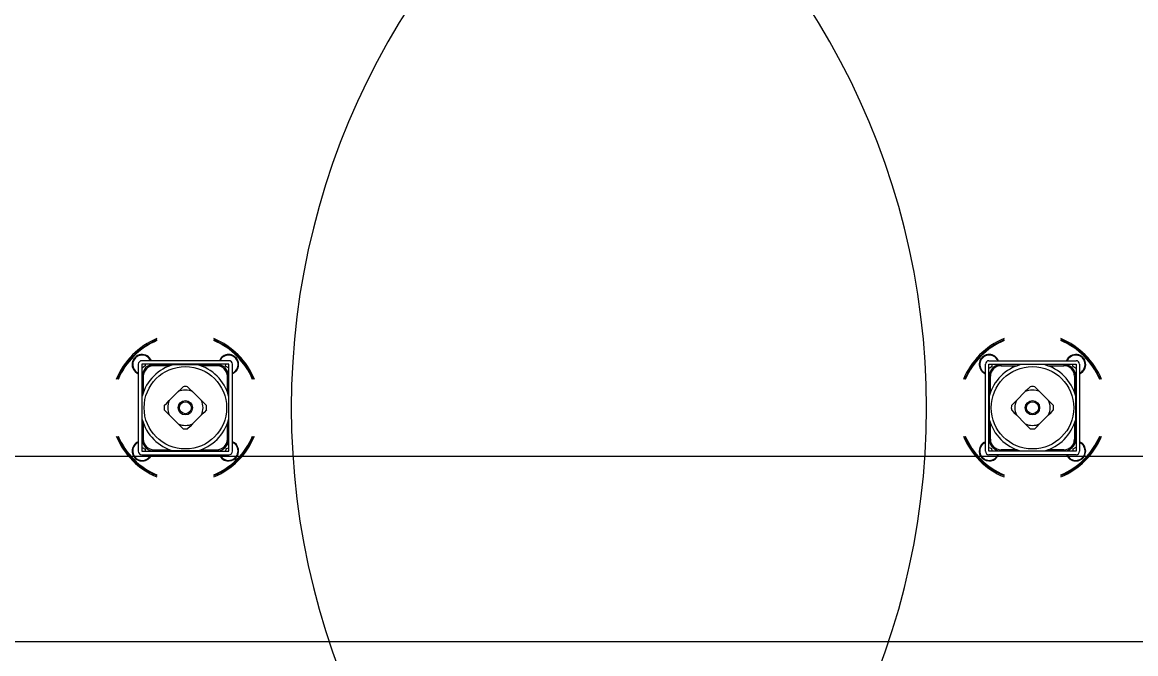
# Model space of a CAD drawing. Extents: x -264205 to -263659, y -1242401 to -1241986.
# Drawn here: x -263873.436 to -263872.537, y -1242241.467 to -1242240.957 of the extents above; entities that cross this region are included whole.
import ezdxf

# ---------------------------------------------------------------- set-up
doc = ezdxf.new("R2010")
doc.units = 0
doc.layers.add('PROJEKT_OBRUBNIKY_KOMUNIKACIE', color=7, linetype='Continuous')
doc.layers.add('SITUACIA_DSP_2D', color=7, linetype='Continuous')

msp = doc.modelspace()

# ---------------------------------------------------------------- linework, layer by layer
at = {"layer": 'PROJEKT_OBRUBNIKY_KOMUNIKACIE'}
msp.add_lwpolyline([(-263794.89278, -1242227.38224), (-263808.96776, -1242241.45725), (-263894.96779, -1242241.45725), (-263909.04274, -1242227.38224), (-263909.04274, -1242196.33267), (-263914.14281, -1242196.33267), (-263914.14281, -1242132.43268), (-263909.04274, -1242132.43268), (-263909.04274, -1242101.38224), (-263894.96779, -1242087.30722), (-263808.96776, -1242087.30722), (-263794.89278, -1242101.38224), (-263794.89278, -1242227.38224)], dxfattribs=at)
at = {"layer": 'SITUACIA_DSP_2D'}
for p, q in [((-263873.34274, -1242241.23296), (-263873.34274, -1242241.30326)), ((-263873.26959, -1242241.23011), (-263873.33989, -1242241.23011)), ((-263873.33989, -1242241.23296), (-263873.33989, -1242241.30326)), ((-263873.26959, -1242241.23296), (-263873.33989, -1242241.23296)), ((-263873.33717, -1242241.23431), (-263873.3394, -1242241.23591)), ((-263873.33731, -1242241.23296), (-263873.33717, -1242241.23431)), ((-263873.33207, -1242241.23339), (-263873.33207, -1242241.23296)), ((-263873.3316, -1242241.23296), (-263873.3316, -1242241.2333)), ((-263873.33015, -1242241.23319), (-263873.33015, -1242241.23414)), ((-263873.33015, -1242241.23319), (-263873.31427, -1242241.23319)), ((-263873.31712, -1242241.23414), (-263873.33015, -1242241.23414)), ((-263873.31411, -1242241.23319), (-263873.3084, -1242241.23319)), ((-263873.3084, -1242241.23319), (-263873.30318, -1242241.23319)), ((-263873.30318, -1242241.23319), (-263873.29788, -1242241.23319)), ((-263873.29788, -1242241.23319), (-263873.29537, -1242241.23319)), ((-263873.29521, -1242241.23319), (-263873.27933, -1242241.23319)), ((-263873.27933, -1242241.23414), (-263873.29236, -1242241.23414)), ((-263873.27933, -1242241.23414), (-263873.27933, -1242241.23319)), ((-263873.27788, -1242241.2333), (-263873.27788, -1242241.23296)), ((-263873.27741, -1242241.23296), (-263873.27741, -1242241.23339)), ((-263873.27623, -1242241.22911), (-263873.27676, -1242241.23011)), ((-263873.27224, -1242241.23445), (-263873.27218, -1242241.23296)), ((-263873.26992, -1242241.23592), (-263873.27224, -1242241.23445)), ((-263873.26959, -1242241.30326), (-263873.26959, -1242241.23296)), ((-263873.26674, -1242241.30326), (-263873.26674, -1242241.23296)), ((-263872.65874, -1242241.30326), (-263872.65874, -1242241.23296)), ((-263872.65589, -1242241.23011), (-263872.58559, -1242241.23011)), ((-263872.65589, -1242241.30326), (-263872.65589, -1242241.23296)), ((-263872.65589, -1242241.23296), (-263872.58559, -1242241.23296)), ((-263872.65556, -1242241.23592), (-263872.65325, -1242241.23445)), ((-263872.65325, -1242241.23445), (-263872.65331, -1242241.23296)), ((-263872.64925, -1242241.22911), (-263872.64872, -1242241.23011)), ((-263872.64808, -1242241.23296), (-263872.64808, -1242241.23339)), ((-263872.6476, -1242241.2333), (-263872.6476, -1242241.23296)), ((-263872.64616, -1242241.23414), (-263872.64616, -1242241.23319)), ((-263872.63028, -1242241.23319), (-263872.64616, -1242241.23319)), ((-263872.64616, -1242241.23414), (-263872.63312, -1242241.23414)), ((-263872.6276, -1242241.23319), (-263872.63011, -1242241.23319)), ((-263872.6223, -1242241.23319), (-263872.6276, -1242241.23319)), ((-263872.61708, -1242241.23319), (-263872.6223, -1242241.23319)), ((-263872.61138, -1242241.23319), (-263872.61708, -1242241.23319)), ((-263872.59533, -1242241.23319), (-263872.61121, -1242241.23319)), ((-263872.60837, -1242241.23414), (-263872.59533, -1242241.23414)), ((-263872.59533, -1242241.23319), (-263872.59533, -1242241.23414)), ((-263872.59389, -1242241.23296), (-263872.59389, -1242241.2333)), ((-263872.59341, -1242241.23339), (-263872.59341, -1242241.23296)), ((-263872.58818, -1242241.23296), (-263872.58831, -1242241.23431)), ((-263872.58831, -1242241.23431), (-263872.58608, -1242241.23591)), ((-263872.58559, -1242241.23296), (-263872.58559, -1242241.30326)), ((-263872.58274, -1242241.23296), (-263872.58274, -1242241.30326)), ((-263873.3394, -1242241.23591), (-263873.33989, -1242241.23568)), ((-263873.33989, -1242241.24077), (-263873.33946, -1242241.24077)), ((-263873.33954, -1242241.24125), (-263873.33989, -1242241.24125)), ((-263873.33965, -1242241.24269), (-263873.3387, -1242241.24269)), ((-263873.33965, -1242241.25857), (-263873.33965, -1242241.24269)), ((-263873.3387, -1242241.24269), (-263873.3387, -1242241.25573)), ((-263873.27078, -1242241.24269), (-263873.26983, -1242241.24269)), ((-263873.27078, -1242241.25573), (-263873.27078, -1242241.24269)), ((-263873.27002, -1242241.24077), (-263873.26959, -1242241.24077)), ((-263873.26959, -1242241.24125), (-263873.26994, -1242241.24125)), ((-263873.26959, -1242241.23574), (-263873.26992, -1242241.23592)), ((-263873.26983, -1242241.24269), (-263873.26983, -1242241.25857)), ((-263873.26541, -1242241.23995), (-263873.26674, -1242241.24064)), ((-263873.2641, -1242241.23889), (-263873.26541, -1242241.23995)), ((-263872.66139, -1242241.23889), (-263872.66007, -1242241.23995)), ((-263872.66007, -1242241.23995), (-263872.65874, -1242241.24064)), ((-263872.65589, -1242241.23574), (-263872.65556, -1242241.23592)), ((-263872.65546, -1242241.24077), (-263872.65589, -1242241.24077)), ((-263872.65589, -1242241.24125), (-263872.65555, -1242241.24125)), ((-263872.65471, -1242241.24269), (-263872.65566, -1242241.24269)), ((-263872.65566, -1242241.24269), (-263872.65566, -1242241.25857)), ((-263872.65471, -1242241.25573), (-263872.65471, -1242241.24269)), ((-263872.58678, -1242241.24269), (-263872.58678, -1242241.25573)), ((-263872.58583, -1242241.24269), (-263872.58678, -1242241.24269)), ((-263872.58608, -1242241.23591), (-263872.58559, -1242241.23568)), ((-263872.58559, -1242241.24077), (-263872.58603, -1242241.24077)), ((-263872.58594, -1242241.24125), (-263872.58559, -1242241.24125)), ((-263872.58583, -1242241.25857), (-263872.58583, -1242241.24269)), ((-263873.31053, -1242241.25508), (-263873.30849, -1242241.25305)), ((-263873.30849, -1242241.25305), (-263873.30654, -1242241.2511)), ((-263873.30294, -1242241.2511), (-263873.30101, -1242241.25303)), ((-263873.30101, -1242241.25303), (-263873.29895, -1242241.25508)), ((-263872.62448, -1242241.25303), (-263872.62653, -1242241.25508)), ((-263872.62255, -1242241.2511), (-263872.62448, -1242241.25303)), ((-263872.61699, -1242241.25305), (-263872.61894, -1242241.2511)), ((-263872.61496, -1242241.25508), (-263872.61699, -1242241.25305)), ((-263873.33965, -1242241.26444), (-263873.33965, -1242241.25874)), ((-263873.31776, -1242241.26232), (-263873.31053, -1242241.25508)), ((-263873.29895, -1242241.25508), (-263873.29172, -1242241.26232)), ((-263873.26983, -1242241.25874), (-263873.26983, -1242241.26444)), ((-263872.65566, -1242241.25874), (-263872.65566, -1242241.26444)), ((-263872.62653, -1242241.25508), (-263872.63377, -1242241.26232)), ((-263872.60772, -1242241.26232), (-263872.61496, -1242241.25508)), ((-263872.58583, -1242241.26444), (-263872.58583, -1242241.25874)), ((-263873.33965, -1242241.26978), (-263873.33965, -1242241.26444)), ((-263873.33965, -1242241.27496), (-263873.33965, -1242241.26978)), ((-263873.32174, -1242241.2663), (-263873.31982, -1242241.26437)), ((-263873.31979, -1242241.27186), (-263873.32174, -1242241.26991)), ((-263873.31982, -1242241.26437), (-263873.31776, -1242241.26232)), ((-263873.29172, -1242241.26232), (-263873.28969, -1242241.26435)), ((-263873.28969, -1242241.26435), (-263873.28774, -1242241.2663)), ((-263873.28774, -1242241.26991), (-263873.28966, -1242241.27184)), ((-263873.26983, -1242241.26444), (-263873.26983, -1242241.26966)), ((-263873.26983, -1242241.26966), (-263873.26983, -1242241.27496)), ((-263872.65566, -1242241.26444), (-263872.65566, -1242241.26966)), ((-263872.65566, -1242241.26966), (-263872.65566, -1242241.27496)), ((-263872.6358, -1242241.26435), (-263872.63775, -1242241.2663)), ((-263872.63775, -1242241.26991), (-263872.63582, -1242241.27184)), ((-263872.63377, -1242241.26232), (-263872.6358, -1242241.26435)), ((-263872.60567, -1242241.26437), (-263872.60772, -1242241.26232)), ((-263872.60569, -1242241.27186), (-263872.60374, -1242241.26991)), ((-263872.60374, -1242241.2663), (-263872.60567, -1242241.26437)), ((-263872.58583, -1242241.26978), (-263872.58583, -1242241.26444)), ((-263872.58583, -1242241.27496), (-263872.58583, -1242241.26978)), ((-263873.33965, -1242241.27747), (-263873.33965, -1242241.27496)), ((-263873.33965, -1242241.29352), (-263873.33965, -1242241.27764)), ((-263873.31776, -1242241.27389), (-263873.31979, -1242241.27186)), ((-263873.31053, -1242241.28113), (-263873.31776, -1242241.27389)), ((-263873.29172, -1242241.27389), (-263873.29895, -1242241.28113)), ((-263873.28966, -1242241.27184), (-263873.29172, -1242241.27389)), ((-263873.26983, -1242241.27496), (-263873.26983, -1242241.27747)), ((-263873.26983, -1242241.27764), (-263873.26983, -1242241.29352)), ((-263872.65566, -1242241.27496), (-263872.65566, -1242241.27747)), ((-263872.65566, -1242241.27764), (-263872.65566, -1242241.29352)), ((-263872.63582, -1242241.27184), (-263872.63377, -1242241.27389)), ((-263872.63377, -1242241.27389), (-263872.62653, -1242241.28113)), ((-263872.61496, -1242241.28113), (-263872.60772, -1242241.27389)), ((-263872.60772, -1242241.27389), (-263872.60569, -1242241.27186)), ((-263872.58583, -1242241.27747), (-263872.58583, -1242241.27496)), ((-263872.58583, -1242241.29352), (-263872.58583, -1242241.27764)), ((-263873.3387, -1242241.28048), (-263873.3387, -1242241.29352)), ((-263873.30847, -1242241.28318), (-263873.31053, -1242241.28113)), ((-263873.30654, -1242241.28511), (-263873.30847, -1242241.28318)), ((-263873.30098, -1242241.28316), (-263873.30294, -1242241.28511)), ((-263873.29895, -1242241.28113), (-263873.30098, -1242241.28316)), ((-263873.27078, -1242241.29352), (-263873.27078, -1242241.28048)), ((-263872.65471, -1242241.29352), (-263872.65471, -1242241.28048)), ((-263872.62653, -1242241.28113), (-263872.6245, -1242241.28316)), ((-263872.6245, -1242241.28316), (-263872.62255, -1242241.28511)), ((-263872.61894, -1242241.28511), (-263872.61701, -1242241.28318)), ((-263872.61701, -1242241.28318), (-263872.61496, -1242241.28113)), ((-263872.58678, -1242241.28048), (-263872.58678, -1242241.29352)), ((-263873.33989, -1242241.29497), (-263873.33954, -1242241.29496)), ((-263873.33951, -1242241.29544), (-263873.33989, -1242241.29544)), ((-263873.33965, -1242241.29352), (-263873.3387, -1242241.29352)), ((-263873.33946, -1242241.29544), (-263873.33951, -1242241.29544)), ((-263873.27078, -1242241.29352), (-263873.26983, -1242241.29352)), ((-263873.26959, -1242241.29544), (-263873.27002, -1242241.29544)), ((-263873.26994, -1242241.29496), (-263873.26959, -1242241.29497)), ((-263872.65555, -1242241.29496), (-263872.65589, -1242241.29497)), ((-263872.65589, -1242241.29544), (-263872.65546, -1242241.29544)), ((-263872.65471, -1242241.29352), (-263872.65566, -1242241.29352)), ((-263872.58583, -1242241.29352), (-263872.58678, -1242241.29352)), ((-263872.58603, -1242241.29544), (-263872.58598, -1242241.29544)), ((-263872.58598, -1242241.29544), (-263872.58559, -1242241.29544)), ((-263872.58559, -1242241.29497), (-263872.58594, -1242241.29496)), ((-263894.58097, -1242241.30722), (-263809.35462, -1242241.30722)), ((-263873.33989, -1242241.3004), (-263873.33971, -1242241.30029)), ((-263873.33989, -1242241.30326), (-263873.26959, -1242241.30326)), ((-263873.33989, -1242241.30611), (-263873.26959, -1242241.30611)), ((-263873.33971, -1242241.30029), (-263873.33732, -1242241.30163)), ((-263873.33732, -1242241.30163), (-263873.33729, -1242241.30326)), ((-263873.3322, -1242241.30611), (-263873.3329, -1242241.30744)), ((-263873.33207, -1242241.30326), (-263873.33207, -1242241.30282)), ((-263873.3316, -1242241.30291), (-263873.3316, -1242241.30326)), ((-263873.33015, -1242241.30207), (-263873.31712, -1242241.30207)), ((-263873.33015, -1242241.30302), (-263873.33015, -1242241.30207)), ((-263873.31427, -1242241.30302), (-263873.33015, -1242241.30302)), ((-263873.3084, -1242241.30302), (-263873.31411, -1242241.30302)), ((-263873.30307, -1242241.30302), (-263873.3084, -1242241.30302)), ((-263873.29788, -1242241.30302), (-263873.30307, -1242241.30302)), ((-263873.29537, -1242241.30302), (-263873.29788, -1242241.30302)), ((-263873.27933, -1242241.30302), (-263873.29521, -1242241.30302)), ((-263873.29236, -1242241.30207), (-263873.27933, -1242241.30207)), ((-263873.27933, -1242241.30207), (-263873.27933, -1242241.30302)), ((-263873.27788, -1242241.30326), (-263873.27788, -1242241.30291)), ((-263873.27741, -1242241.30282), (-263873.27741, -1242241.30295)), ((-263873.27741, -1242241.30295), (-263873.27741, -1242241.30326)), ((-263873.27242, -1242241.30326), (-263873.27156, -1242241.30093)), ((-263873.27156, -1242241.30093), (-263873.26959, -1242241.30059)), ((-263872.65392, -1242241.30093), (-263872.65589, -1242241.30059)), ((-263872.58559, -1242241.30326), (-263872.65589, -1242241.30326)), ((-263872.58559, -1242241.30611), (-263872.65589, -1242241.30611)), ((-263872.65306, -1242241.30326), (-263872.65392, -1242241.30093)), ((-263872.64808, -1242241.30282), (-263872.64808, -1242241.30295)), ((-263872.64808, -1242241.30295), (-263872.64808, -1242241.30326)), ((-263872.6476, -1242241.30326), (-263872.6476, -1242241.30291)), ((-263872.63312, -1242241.30207), (-263872.64616, -1242241.30207)), ((-263872.64616, -1242241.30207), (-263872.64616, -1242241.30302)), ((-263872.64616, -1242241.30302), (-263872.63028, -1242241.30302)), ((-263872.63011, -1242241.30302), (-263872.6276, -1242241.30302)), ((-263872.6276, -1242241.30302), (-263872.62242, -1242241.30302)), ((-263872.62242, -1242241.30302), (-263872.61708, -1242241.30302)), ((-263872.61708, -1242241.30302), (-263872.61138, -1242241.30302)), ((-263872.61121, -1242241.30302), (-263872.59533, -1242241.30302)), ((-263872.59533, -1242241.30207), (-263872.60837, -1242241.30207)), ((-263872.59533, -1242241.30302), (-263872.59533, -1242241.30207)), ((-263872.59389, -1242241.30291), (-263872.59389, -1242241.30326)), ((-263872.59341, -1242241.30326), (-263872.59341, -1242241.30282)), ((-263872.59328, -1242241.30611), (-263872.59259, -1242241.30744)), ((-263872.58817, -1242241.30163), (-263872.58819, -1242241.30326)), ((-263872.58577, -1242241.30029), (-263872.58817, -1242241.30163)), ((-263872.58559, -1242241.3004), (-263872.58577, -1242241.30029)), ((-263873.3329, -1242241.30744), (-263873.33396, -1242241.30875)), ((-263872.59259, -1242241.30744), (-263872.59152, -1242241.30875)), ((-263808.96779, -1242241.45724), (-263894.96779, -1242241.45724))]:
    msp.add_line(p, q, dxfattribs=at)
for centre, radius in [((-263873.30474, -1242241.26811), 0.0333), ((-263872.62074, -1242241.26811), 0.0333), ((-263873.30474, -1242241.26811), 0.0058), ((-263873.30474, -1242241.26811), 0.00485), ((-263872.62074, -1242241.26811), 0.0058), ((-263872.62074, -1242241.26811), 0.00485)]:
    msp.add_circle(centre, radius, dxfattribs=at)
for centre, radius, start, end in [((-263873.30474, -1242241.26811), 0.5985, 54.56502, 305.43498), ((-263872.62074, -1242241.26811), 0.5985, 234.56502, 125.43498), ((-263872.62074, -1242241.26811), 0.5985, 124.26896, 235.73104), ((-263873.30474, -1242241.26811), 0.5985, 304.26896, 55.73104), ((-263873.30474, -1242241.26811), 0.06033, 112.35319, 157.6468), ((-263873.30474, -1242241.26811), 0.05938, 112.73067, 157.26932), ((-263873.30474, -1242241.26811), 0.0589, 112.92441, 157.0756), ((-263873.30474, -1242241.26811), 0.06033, 22.3532, 67.64681), ((-263873.30474, -1242241.26811), 0.05938, 22.73068, 67.26933), ((-263873.30474, -1242241.26811), 0.0589, 22.9244, 67.07559), ((-263872.62074, -1242241.26811), 0.06033, 112.35319, 157.6468), ((-263872.62074, -1242241.26811), 0.05938, 112.73067, 157.26932), ((-263872.62074, -1242241.26811), 0.0589, 112.92441, 157.0756), ((-263872.62074, -1242241.26811), 0.06033, 22.3532, 67.64681), ((-263872.62074, -1242241.26811), 0.05938, 22.73068, 67.26933), ((-263872.62074, -1242241.26811), 0.0589, 22.9244, 67.07559), ((-263873.33967, -1242241.23318), 0.00807, 22.33694, 247.66306), ((-263873.33967, -1242241.23318), 0.0076, 23.81633, 215.64554), ((-263873.26981, -1242241.23318), 0.00807, 314.99999, 157.66306), ((-263873.26981, -1242241.23318), 0.0076, 293.81631, 147.68075), ((-263872.65568, -1242241.23318), 0.00807, 22.33694, 225.00001), ((-263872.65568, -1242241.23318), 0.0076, 32.31925, 246.18369), ((-263872.58581, -1242241.23318), 0.00807, 292.33694, 157.66306), ((-263872.58581, -1242241.23318), 0.0076, 324.35446, 156.18367), ((-263873.33989, -1242241.23296), 0.00285, 90, 180), ((-263873.30474, -1242241.26811), 0.03615, 105.02023, 164.97979), ((-263873.33015, -1242241.24269), 0.0095, 90, 180), ((-263873.33015, -1242241.24269), 0.00855, 90, 180), ((-263873.30474, -1242241.26811), 0.03615, 15.02021, 74.97977), ((-263873.27933, -1242241.24269), 0.0095, 0, 90), ((-263873.27933, -1242241.24269), 0.00855, 0, 90), ((-263873.26959, -1242241.23296), 0.00285, 0, 90), ((-263872.65589, -1242241.23296), 0.00285, 90, 180), ((-263872.64616, -1242241.24269), 0.0095, 90, 180), ((-263872.62074, -1242241.26811), 0.03615, 105.02023, 164.97979), ((-263872.64616, -1242241.24269), 0.00855, 90, 180), ((-263872.62074, -1242241.26811), 0.03615, 15.02021, 74.97977), ((-263872.59533, -1242241.24269), 0.0095, 0, 90), ((-263872.59533, -1242241.24269), 0.00855, 0, 90), ((-263872.58559, -1242241.23296), 0.00285, 0, 90), ((-263873.33967, -1242241.23318), 0.0076, 215.64554, 246.18369), ((-263872.58581, -1242241.23318), 0.0076, 293.81631, 324.35446), ((-263873.30474, -1242241.26811), 0.0171, 83.94245, 96.05755), ((-263872.62074, -1242241.26811), 0.0171, 83.94245, 96.05755), ((-263873.30474, -1242241.26811), 0.01425, 66.03949, 113.96051), ((-263872.62074, -1242241.26811), 0.01425, 66.03949, 113.96051), ((-263873.30474, -1242241.26811), 0.0171, 173.94245, 186.05755), ((-263873.30474, -1242241.26811), 0.01425, 156.03947, 203.96053), ((-263873.30474, -1242241.26811), 0.01425, 336.03947, 23.96053), ((-263873.30474, -1242241.26811), 0.0171, 353.94245, 6.05755), ((-263872.62074, -1242241.26811), 0.0171, 173.94245, 186.05755), ((-263872.62074, -1242241.26811), 0.01425, 156.03947, 203.96053), ((-263872.62074, -1242241.26811), 0.01425, 336.03947, 23.96053), ((-263872.62074, -1242241.26811), 0.0171, 353.94245, 6.05755), ((-263873.30474, -1242241.26811), 0.03615, 195.02021, 254.97977), ((-263873.30474, -1242241.26811), 0.03615, 285.02023, 344.97979), ((-263872.62074, -1242241.26811), 0.03615, 195.02021, 254.97977), ((-263872.62074, -1242241.26811), 0.03615, 285.02023, 344.97979), ((-263873.30474, -1242241.26811), 0.01425, 246.03949, 293.96051), ((-263873.30474, -1242241.26811), 0.0171, 263.94245, 276.05755), ((-263872.62074, -1242241.26811), 0.01425, 246.03949, 293.96051), ((-263872.62074, -1242241.26811), 0.0171, 263.94245, 276.05755), ((-263873.30474, -1242241.26811), 0.06033, 202.3532, 247.64681), ((-263873.30474, -1242241.26811), 0.05938, 202.73068, 247.26933), ((-263873.30474, -1242241.26811), 0.0589, 202.9244, 247.07559), ((-263873.33967, -1242241.30304), 0.00807, 112.33694, 314.99999), ((-263873.33967, -1242241.30304), 0.0076, 113.81631, 150.85024), ((-263873.33015, -1242241.29352), 0.0095, 180, 270), ((-263873.33015, -1242241.29352), 0.00855, 180, 270), ((-263873.30474, -1242241.26811), 0.06033, 292.35319, 337.6468), ((-263873.27933, -1242241.29352), 0.00855, 270, 0), ((-263873.27933, -1242241.29352), 0.0095, 270, 0), ((-263873.26981, -1242241.30304), 0.0076, 203.81633, 66.18369), ((-263873.26981, -1242241.30304), 0.00807, 314.99999, 67.66306), ((-263873.30474, -1242241.26811), 0.0589, 314.99999, 337.0756), ((-263873.30474, -1242241.26811), 0.05938, 314.99999, 337.26932), ((-263872.62074, -1242241.26811), 0.06033, 202.3532, 247.64681), ((-263872.62074, -1242241.26811), 0.05938, 202.73068, 225.00001), ((-263872.62074, -1242241.26811), 0.0589, 202.9244, 225.00001), ((-263872.65568, -1242241.30304), 0.00807, 112.33694, 225.00001), ((-263872.65568, -1242241.30304), 0.0076, 113.81631, 336.18367), ((-263872.64616, -1242241.29352), 0.0095, 180, 270), ((-263872.64616, -1242241.29352), 0.00855, 180, 270), ((-263872.62074, -1242241.26811), 0.06033, 292.35319, 337.6468), ((-263872.62074, -1242241.26811), 0.0589, 292.92441, 337.0756), ((-263872.62074, -1242241.26811), 0.05938, 292.73067, 337.26932), ((-263872.59533, -1242241.29352), 0.00855, 270, 0), ((-263872.59533, -1242241.29352), 0.0095, 270, 0), ((-263872.58581, -1242241.30304), 0.00807, 225.00001, 67.66306), ((-263872.58581, -1242241.30304), 0.0076, 29.14976, 66.18369), ((-263873.33967, -1242241.30304), 0.0076, 150.85024, 336.18367), ((-263873.33989, -1242241.30326), 0.00285, 180, 270), ((-263873.26981, -1242241.30304), 0.00807, 202.33694, 314.99999), ((-263873.26959, -1242241.30326), 0.00285, 270, 0), ((-263872.65568, -1242241.30304), 0.00807, 225.00001, 337.66306), ((-263872.65589, -1242241.30326), 0.00285, 180, 270), ((-263872.58581, -1242241.30304), 0.0076, 203.81633, 29.14976), ((-263872.58559, -1242241.30326), 0.00285, 270, 0), ((-263873.30474, -1242241.26811), 0.0589, 292.92441, 314.99999), ((-263873.30474, -1242241.26811), 0.05938, 292.73067, 314.99999), ((-263872.62074, -1242241.26811), 0.05938, 225.00001, 247.26933), ((-263872.62074, -1242241.26811), 0.0589, 225.00001, 247.07559)]:
    msp.add_arc(centre, radius, start, end, dxfattribs=at)

doc.saveas('drawing.dxf')
